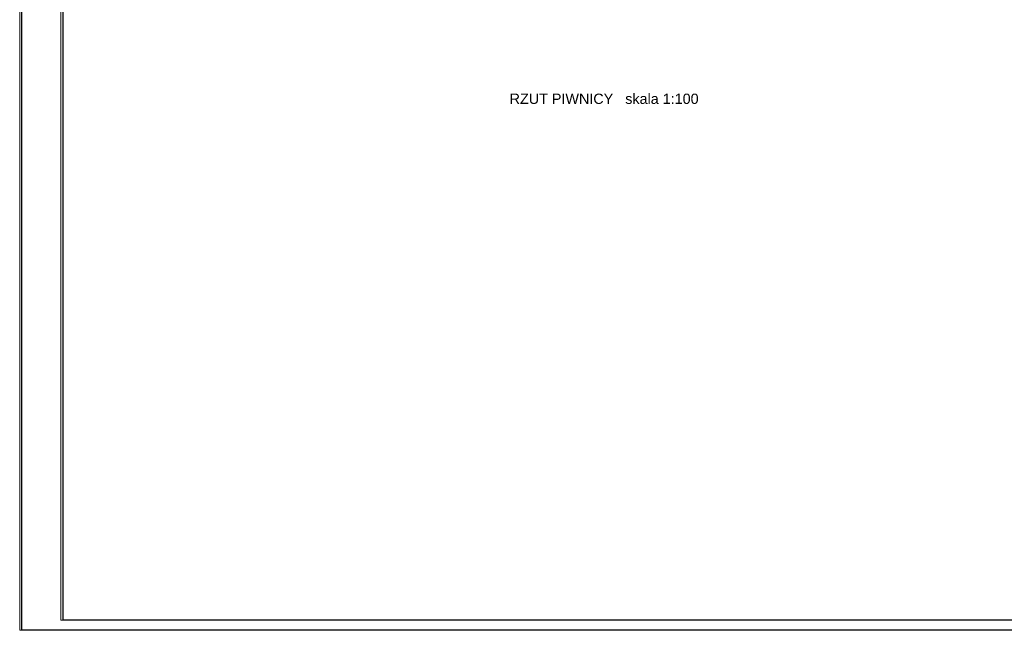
# Model space of a CAD drawing. Header units: millimetres. Extents: x 126553 to 403692, y -95821 to 38049.
# Tile 332 of 656: x 334316 to 339108, y -50684 to -47714. Entities that reach past the tile are written whole.
import ezdxf

# ---------------------------------------------------------------- set-up
doc = ezdxf.new("R2010")
doc.units = ezdxf.units.MM
for name, color, linetype, lineweight in [('A-opis', 7, 'Continuous', 18), ('ramki', 250, 'Continuous', 13), ('WYMIAR', 7, 'Continuous', 18)]:
    doc.layers.add(name, color=color, linetype=linetype, lineweight=lineweight)

msp = doc.modelspace()

# ---------------------------------------------------------------- linework, layer by layer
at = {"layer": 'ramki', "color": 0, "ltscale": 0.6}
for p, q in [((334316.17007, -44744.38534), (334316.17007, -50584.38539)), ((334316.17007, -44744.38534), (334316.17007, -50684.38539)), ((334516.17007, -44794.38534), (334516.17007, -50634.38539)), ((334516.17007, -50634.38539), (338361.98685, -50634.38539)), ((334516.17007, -50634.38539), (339057.45462, -50634.38539)), ((337774.80466, -50634.38539), (343605.69606, -50634.38539)), ((337774.80466, -50634.38539), (344564.88614, -50634.38539)), ((334316.17007, -50684.38539), (339057.45462, -50684.38539)), ((334316.17007, -50684.38539), (339107.45462, -50684.38539)), ((334516.17007, -50684.38539), (338361.98685, -50684.38539)), ((334516.17007, -50684.38539), (338361.98685, -50684.38539)), ((334516.17007, -50684.38539), (338542.32322, -50684.38539)), ((334516.17007, -50684.38539), (339057.45462, -50684.38539)), ((334516.17007, -50684.38539), (339107.45462, -50684.38539)), ((337774.80466, -50684.38539), (343786.03243, -50684.38539)), ((337774.80466, -50684.38539), (343605.69606, -50684.38539)), ((337774.80466, -50684.38539), (343786.03243, -50684.38539)), ((337774.80466, -50684.38539), (344301.16383, -50684.38539)), ((337774.80466, -50684.38539), (344614.88614, -50684.38539))]:
    msp.add_line(p, q, dxfattribs=at)
at = {"layer": 'WYMIAR', "color": 7, "lineweight": -3}
for points in [[(334327.17007, -44744.38534), (344614.88614, -44744.38534), (344614.88614, -50684.38539), (334327.17007, -50684.38539)], [(334527.17007, -44794.38534), (344564.88614, -44794.38534), (344564.88614, -50634.38539), (334527.17007, -50634.38539)]]:
    msp.add_lwpolyline(points, close=True, dxfattribs=at)

# ---------------------------------------------------------------- texts
at = {"layer": 'A-opis', "color": 0, "insert": (336700.83435, -48074.03528), "char_height": 50, "width": 1752.6078, "attachment_point": 1}
msp.add_mtext('{\\fArial|b0|i0|c238|p34;RZUT PIWNICY   skala 1:100}', dxfattribs=at)

doc.saveas('drawing.dxf')
